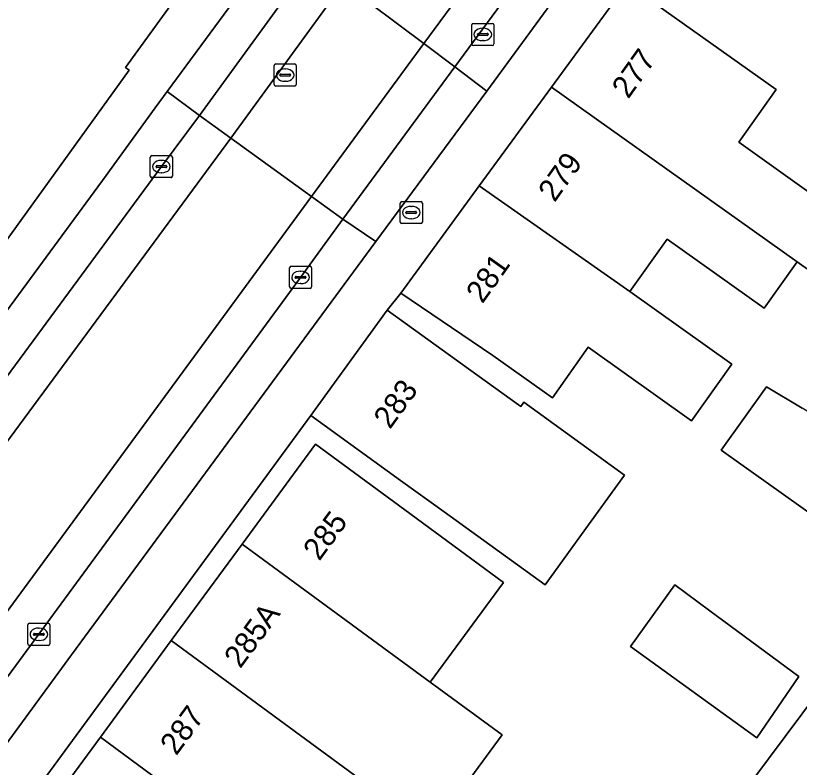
# Model space of a CAD drawing. Extents: x 160554 to 161248, y 385329 to 386506.
# Drawn here: x 161015.07 to 161050.48, y 386040.42 to 386074.38 of the extents above; entities that cross this region are included whole.
import ezdxf

# ---------------------------------------------------------------- set-up
doc = ezdxf.new("R2010")
doc.units = 0
for name, color, linetype in [('IMGEO_Brandkraan', 7, 'Continuous'), ('IMGEO_Erf', 7, 'Continuous'), ('IMGEO_Kolk', 7, 'Continuous'), ('IMGEO_Pand', 7, 'Continuous'), ('IMGEO_Pand_nummerreeks', 7, 'Continuous'), ('IMGEO_Parkeervlak_open', 7, 'Continuous'), ('IMGEO_Rijbaan_lokaal_gesloten', 7, 'Continuous'), ('IMGEO_Rijbaan_lokaal_open', 7, 'Continuous'), ('IMGEO_Rioolput', 7, 'Continuous'), ('IMGEO_Voetpad_open', 7, 'Continuous')]:
    doc.layers.add(name, color=color, linetype=linetype)

msp = doc.modelspace()

# ---------------------------------------------------------------- linework, layer by layer
at = {"layer": 'IMGEO_Brandkraan'}
for p, q in [((161032.443, 386065.059), (161032.443, 386065.911)), ((161032.518, 386065.985), (161033.37, 386065.985)), ((161033.444, 386065.911), (161033.444, 386065.059)), ((161032.745, 386065.528), (161033.143, 386065.528)), ((161032.931, 386065.765), (161032.956, 386065.765)), ((161032.702, 386065.479), (161032.702, 386065.491)), ((161033.14, 386065.442), (161032.742, 386065.442)), ((161032.954, 386065.205), (161032.929, 386065.205)), ((161033.186, 386065.491), (161033.186, 386065.479)), ((161033.37, 386064.985), (161032.518, 386064.985))]:
    msp.add_line(p, q, dxfattribs=at)
for points in [[(161032.443, 386065.059), (161032.443, 386065.911)], [(161032.518, 386065.985), (161033.37, 386065.985)], [(161033.444, 386065.911), (161033.444, 386065.059)], [(161033.37, 386064.985), (161032.518, 386064.985)]]:
    msp.add_lwpolyline(points, dxfattribs=at)
for centre, radius, start, end in [((161032.52, 386065.909), 0.0765, 91.552, 178.448), ((161032.52, 386065.909), 0.0765, 91.552, 178.448), ((161033.368, 386065.909), 0.0765, 1.552, 88.448), ((161033.368, 386065.909), 0.0765, 1.552, 88.448), ((161032.742, 386065.488), 0.0403, 85.8775, 175.7526), ((161033.147, 386065.49), 0.0386, 1.7309, 96.639), ((161032.739, 386065.478), 0.0366, 178.938, 274.7102), ((161033.143, 386065.485), 0.043, 264.8664, 352.4533), ((161032.52, 386065.061), 0.0765, 181.552, 268.448), ((161032.52, 386065.061), 0.0765, 181.552, 268.448), ((161033.368, 386065.061), 0.0765, 271.552, 358.448), ((161033.368, 386065.061), 0.0765, 271.552, 358.448)]:
    msp.add_arc(centre, radius, start, end, dxfattribs=at)
for centre, major_axis, ratio, start_param, end_param in [((161032.93, 386065.485), (-0.387, 0.002), 0.722429, 4.712389, 7.853982), ((161032.955, 386065.485), (-0.39, 0.002), 0.717154, 1.570796, 4.712389)]:
    msp.add_ellipse(centre, major_axis=major_axis, ratio=ratio, start_param=start_param, end_param=end_param, dxfattribs=at)
at = {"layer": 'IMGEO_Erf'}
for points in [[(160991.532, 386057.802), (160997.929, 386053.306), (160996.214, 386050.873), (160998.654, 386049.166), (160995.815, 386045.154), (160998.752, 386043.065), (160999.004, 386042.886), (161000, 386044.243), (161013.149, 386062.159), (161020.189, 386071.923), (161020.031, 386072.035), (161037.312, 386095.872)], [(161046.183, 386080.614), (161042.702, 386075.83), (161049.431, 386071.042), (161047.739, 386068.666), (161054.243, 386064.034), (161054.496, 386064.389), (161055.726, 386063.513), (161057.069, 386065.399), (161061.087, 386062.538), (161059.284, 386076.675)], [(161053.598, 386060.964), (161050.379, 386063.256), (161048.889, 386061.165), (161044.509, 386064.284), (161042.825, 386061.919), (161047.435, 386058.635), (161045.613, 386056.076), (161040.945, 386059.4), (161039.319, 386057.117), (161036.631, 386059.032), (161032.466, 386061.845), (161031.85, 386061.082), (161035.904, 386058.156), (161037.888, 386056.723), (161038.026, 386056.913), (161042.58, 386053.625), (161040.637, 386050.933), (161038.998, 386048.662), (161034.43, 386051.962), (161032.46, 386053.385), (161028.406, 386056.312), (161011.65, 386033.496)], [(161053.833, 386049.848), (161049.761, 386052.749), (161046.95, 386054.75), (161048.994, 386057.619), (161050.603, 386056.653)], [(161015.583, 386037.279), (161018.894, 386041.785), (161022.101, 386046.148), (161025.306, 386050.509), (161028.617, 386055.015), (161032.646, 386052.054), (161035.387, 386050.04), (161037.114, 386048.77), (161033.803, 386044.266), (161037.049, 386041.881), (161033.843, 386037.518)], [(161036.421, 386023.828), (161051.352, 386043.836)]]:
    msp.add_lwpolyline(points, dxfattribs=at)
msp.add_lwpolyline([(161042.857, 386045.872), (161044.853, 386048.663), (161046.442, 386047.49), (161050.464, 386044.521), (161048.562, 386041.752)], close=True, dxfattribs=at)
at = {"layer": 'IMGEO_Kolk'}
for p, q in [((161035.752, 386074.035), (161036.604, 386074.035)), ((161035.677, 386073.109), (161035.677, 386073.961)), ((161036.165, 386073.815), (161036.19, 386073.815)), ((161036.678, 386073.961), (161036.678, 386073.109)), ((161035.936, 386073.529), (161035.936, 386073.541)), ((161036.374, 386073.492), (161035.976, 386073.492)), ((161035.979, 386073.578), (161036.377, 386073.578)), ((161036.42, 386073.541), (161036.42, 386073.529)), ((161036.604, 386073.035), (161035.752, 386073.035)), ((161036.188, 386073.255), (161036.163, 386073.255)), ((161021.226, 386068.063), (161022.078, 386068.063)), ((161021.151, 386067.137), (161021.151, 386067.989)), ((161021.639, 386067.843), (161021.664, 386067.843)), ((161022.152, 386067.989), (161022.152, 386067.137)), ((161021.41, 386067.557), (161021.41, 386067.569)), ((161021.848, 386067.52), (161021.45, 386067.52)), ((161021.453, 386067.606), (161021.851, 386067.606)), ((161021.894, 386067.569), (161021.894, 386067.557)), ((161022.078, 386067.063), (161021.226, 386067.063)), ((161021.662, 386067.283), (161021.637, 386067.283)), ((161027.516, 386063.058), (161028.368, 386063.058)), ((161027.441, 386062.132), (161027.441, 386062.984)), ((161027.929, 386062.838), (161027.954, 386062.838)), ((161028.442, 386062.984), (161028.442, 386062.132)), ((161027.7, 386062.552), (161027.7, 386062.564)), ((161028.138, 386062.515), (161027.74, 386062.515)), ((161027.743, 386062.601), (161028.141, 386062.601)), ((161028.184, 386062.564), (161028.184, 386062.552)), ((161028.368, 386062.058), (161027.516, 386062.058)), ((161027.952, 386062.278), (161027.927, 386062.278)), ((161015.616, 386046.004), (161015.616, 386046.856)), ((161015.691, 386046.93), (161016.543, 386046.93)), ((161016.617, 386046.856), (161016.617, 386046.004)), ((161015.875, 386046.424), (161015.875, 386046.436)), ((161015.918, 386046.473), (161016.316, 386046.473)), ((161016.104, 386046.71), (161016.129, 386046.71)), ((161016.359, 386046.436), (161016.359, 386046.424)), ((161016.313, 386046.387), (161015.915, 386046.387)), ((161016.127, 386046.15), (161016.102, 386046.15)), ((161016.543, 386045.93), (161015.691, 386045.93))]:
    msp.add_line(p, q, dxfattribs=at)
for points in [[(161035.752, 386074.035), (161036.604, 386074.035)], [(161035.677, 386073.109), (161035.677, 386073.961)], [(161036.678, 386073.961), (161036.678, 386073.109)], [(161036.604, 386073.035), (161035.752, 386073.035)], [(161021.226, 386068.063), (161022.078, 386068.063)], [(161021.151, 386067.137), (161021.151, 386067.989)], [(161022.152, 386067.989), (161022.152, 386067.137)], [(161022.078, 386067.063), (161021.226, 386067.063)], [(161027.516, 386063.058), (161028.368, 386063.058)], [(161027.441, 386062.132), (161027.441, 386062.984)], [(161028.442, 386062.984), (161028.442, 386062.132)], [(161028.368, 386062.058), (161027.516, 386062.058)], [(161015.616, 386046.004), (161015.616, 386046.856)], [(161015.691, 386046.93), (161016.543, 386046.93)], [(161016.617, 386046.856), (161016.617, 386046.004)], [(161016.543, 386045.93), (161015.691, 386045.93)]]:
    msp.add_lwpolyline(points, dxfattribs=at)
for centre, radius, start, end in [((161035.754, 386073.959), 0.0765, 91.552, 178.448), ((161035.754, 386073.959), 0.0765, 91.552, 178.448), ((161036.602, 386073.959), 0.0765, 1.552, 88.448), ((161036.602, 386073.959), 0.0765, 1.552, 88.448), ((161035.976, 386073.538), 0.0403, 85.8775, 175.7526), ((161035.973, 386073.528), 0.0366, 178.938, 274.7102), ((161036.377, 386073.535), 0.043, 264.8664, 352.4533), ((161036.381, 386073.54), 0.0386, 1.7309, 96.639), ((161035.754, 386073.111), 0.0765, 181.552, 268.448), ((161035.754, 386073.111), 0.0765, 181.552, 268.448), ((161036.602, 386073.111), 0.0765, 271.552, 358.448), ((161036.602, 386073.111), 0.0765, 271.552, 358.448), ((161021.228, 386067.987), 0.0765, 91.552, 178.448), ((161021.228, 386067.987), 0.0765, 91.552, 178.448), ((161022.076, 386067.987), 0.0765, 1.552, 88.448), ((161022.076, 386067.987), 0.0765, 1.552, 88.448), ((161021.45, 386067.566), 0.0403, 85.8775, 175.7526), ((161021.447, 386067.556), 0.0366, 178.938, 274.7102), ((161021.851, 386067.563), 0.043, 264.8664, 352.4533), ((161021.855, 386067.568), 0.0386, 1.7309, 96.639), ((161021.228, 386067.139), 0.0765, 181.552, 268.448), ((161021.228, 386067.139), 0.0765, 181.552, 268.448), ((161022.076, 386067.139), 0.0765, 271.552, 358.448), ((161022.076, 386067.139), 0.0765, 271.552, 358.448), ((161027.518, 386062.982), 0.0765, 91.552, 178.448), ((161027.518, 386062.982), 0.0765, 91.552, 178.448), ((161028.366, 386062.982), 0.0765, 1.552, 88.448), ((161028.366, 386062.982), 0.0765, 1.552, 88.448), ((161027.74, 386062.561), 0.0403, 85.8775, 175.7526), ((161027.737, 386062.551), 0.0366, 178.938, 274.7102), ((161028.141, 386062.558), 0.043, 264.8664, 352.4533), ((161028.145, 386062.563), 0.0386, 1.7309, 96.639), ((161027.518, 386062.134), 0.0765, 181.552, 268.448), ((161027.518, 386062.134), 0.0765, 181.552, 268.448), ((161028.366, 386062.134), 0.0765, 271.552, 358.448), ((161028.366, 386062.134), 0.0765, 271.552, 358.448), ((161015.693, 386046.854), 0.0765, 91.552, 178.448), ((161015.693, 386046.854), 0.0765, 91.552, 178.448), ((161016.541, 386046.854), 0.0765, 1.552, 88.448), ((161016.541, 386046.854), 0.0765, 1.552, 88.448), ((161015.915, 386046.433), 0.0403, 85.8775, 175.7526), ((161015.912, 386046.423), 0.0366, 178.938, 274.7102), ((161016.316, 386046.43), 0.043, 264.8664, 352.4533), ((161016.32, 386046.435), 0.0386, 1.7309, 96.639), ((161015.693, 386046.006), 0.0765, 181.552, 268.448), ((161015.693, 386046.006), 0.0765, 181.552, 268.448), ((161016.541, 386046.006), 0.0765, 271.552, 358.448), ((161016.541, 386046.006), 0.0765, 271.552, 358.448)]:
    msp.add_arc(centre, radius, start, end, dxfattribs=at)
for centre, major_axis, ratio, start_param, end_param in [((161036.164, 386073.535), (-0.387, 0.002), 0.722429, 4.712389, 7.853982), ((161036.189, 386073.535), (-0.39, 0.002), 0.717154, 1.570796, 4.712389), ((161021.638, 386067.563), (-0.387, 0.002), 0.722429, 4.712389, 7.853982), ((161021.663, 386067.563), (-0.39, 0.002), 0.717154, 1.570796, 4.712389), ((161027.928, 386062.558), (-0.387, 0.002), 0.722429, 4.712389, 7.853982), ((161027.953, 386062.558), (-0.39, 0.002), 0.717154, 1.570796, 4.712389), ((161016.103, 386046.43), (-0.387, 0.002), 0.722429, 4.712389, 7.853982), ((161016.128, 386046.43), (-0.39, 0.002), 0.717154, 1.570796, 4.712389)]:
    msp.add_ellipse(centre, major_axis=major_axis, ratio=ratio, start_param=start_param, end_param=end_param, dxfattribs=at)
at = {"layer": 'IMGEO_Pand'}
for points in [[(161049.431, 386071.042), (161042.702, 386075.83), (161039.281, 386071.156), (161050.379, 386063.256), (161053.598, 386060.964), (161059.006, 386057.114), (161061.384, 386060.454), (161061.087, 386062.538), (161057.069, 386065.399), (161055.726, 386063.513), (161054.496, 386064.389), (161054.243, 386064.034), (161047.739, 386068.666)], [(161039.281, 386071.156), (161036.013, 386066.692), (161042.825, 386061.919), (161044.509, 386064.284), (161048.889, 386061.165), (161050.379, 386063.256)], [(161032.466, 386061.845), (161036.631, 386059.032), (161039.319, 386057.117), (161040.945, 386059.4), (161045.613, 386056.076), (161047.435, 386058.635), (161042.825, 386061.919), (161036.013, 386066.692)], [(161038.026, 386056.913), (161037.888, 386056.723), (161035.904, 386058.156), (161031.85, 386061.082), (161028.406, 386056.312), (161032.46, 386053.385), (161034.43, 386051.962), (161038.998, 386048.662), (161040.637, 386050.933), (161042.58, 386053.625)], [(161050.603, 386056.653), (161048.994, 386057.619), (161046.95, 386054.75), (161049.761, 386052.749), (161053.833, 386049.848), (161056.262, 386053.259)], [(161033.803, 386044.266), (161037.114, 386048.77), (161035.387, 386050.04), (161032.646, 386052.054), (161028.617, 386055.015), (161025.306, 386050.509)], [(161025.306, 386050.509), (161022.101, 386046.148), (161030.597, 386039.904), (161032.998, 386038.14), (161033.843, 386037.518), (161037.049, 386041.881), (161033.803, 386044.266)], [(161048.562, 386041.752), (161050.464, 386044.521), (161046.442, 386047.49), (161044.853, 386048.663), (161042.857, 386045.872)], [(161022.101, 386046.148), (161018.894, 386041.785), (161025.71, 386036.754), (161026.535, 386036.148), (161027.38, 386035.527), (161029.781, 386033.762), (161032.422, 386037.356), (161032.998, 386038.14), (161030.597, 386039.904)], [(161025.71, 386036.754), (161018.894, 386041.785), (161015.583, 386037.279), (161015.833, 386037.096), (161012.89, 386032.99), (161021.697, 386029.403), (161023.35, 386028.728), (161026.37, 386032.841), (161024.976, 386033.864), (161024.073, 386034.527)]]:
    msp.add_lwpolyline(points, close=True, dxfattribs=at)
at = {"layer": 'IMGEO_Parkeervlak_open'}
for points in [[(161040.604, 386079.805), (161034.909, 386072.065), (161036.354, 386070.977), (161040.201, 386076.234)], [(160976.652, 386009.373), (160975.11, 386007.27), (160972.858, 386004.232), (160970.204, 386000.616), (160971.032, 386000), (160971.643, 385999.545), (160971.97, 386000), (160972.852, 386001.227), (160983.563, 386015.786), (160998.174, 386035.721), (161000, 386038.196), (161009.453, 386051.008), (161021.653, 386067.561), (161023.371, 386069.875), (161021.906, 386070.95), (161021.375, 386070.218), (161019.305, 386067.366), (161019.153, 386067.159), (161013.554, 386059.558), (161013.312, 386059.23), (161011.63, 386056.933)]]:
    msp.add_lwpolyline(points, dxfattribs=at)
for points in [[(161023.371, 386069.875), (161028.484, 386076.906), (161027.072, 386077.956), (161021.906, 386070.95)], [(161029.852, 386065.192), (161031.343, 386064.18), (161036.354, 386070.977), (161034.909, 386072.065)], [(161010.768, 386036.201), (161013.44, 386039.843), (161017.583, 386045.505), (161031.343, 386064.18), (161029.852, 386065.192), (161027.941, 386062.559), (161016.115, 386046.431), (161004.434, 386030.555), (161000, 386024.524), (160990.279, 386011.323), (160981.972, 386000), (160979.051, 385996.019), (160978.106, 385994.757), (160979.543, 385993.676), (160982.2, 385997.316), (160984.169, 386000), (160985.764, 386002.174), (160990.8, 386009.037), (160993.034, 386012.051), (161000, 386021.52), (161004.076, 386027.06), (161005.853, 386029.488)]]:
    msp.add_lwpolyline(points, close=True, dxfattribs=at)
at = {"layer": 'IMGEO_Rijbaan_lokaal_gesloten'}
for points in [[(161069.681, 386117.938), (161074.292, 386123.641), (161081.309, 386132.396), (161085.633, 386137.767), (161087.491, 386140.075), (161085.801, 386140.941), (161084.607, 386139.388), (161078.703, 386131.943), (161072.93, 386124.739), (161068.319, 386119.036), (161057.022, 386104.982), (161033.511, 386073.119), (161034.909, 386072.065), (161040.604, 386079.805), (161042.846, 386082.833), (161047.102, 386088.62), (161048.852, 386091.014), (161055.399, 386099.92), (161057.387, 386102.546), (161058.409, 386103.914), (161058.635, 386104.166), (161060.51, 386106.536)], [(160999.584, 386034.684), (161024.79, 386068.85), (161023.371, 386069.875), (161021.653, 386067.561), (161009.453, 386051.008), (161000, 386038.196), (160998.174, 386035.721), (160983.563, 386015.786), (160972.852, 386001.227), (160971.97, 386000), (160971.643, 385999.545), (160972.908, 385998.607)], [(161028.434, 386066.217), (161024.79, 386068.85), (160999.584, 386034.684), (160972.908, 385998.607), (160976.7, 385995.799), (161003.024, 386031.591)], [(160976.7, 385995.799), (160978.106, 385994.757), (160979.051, 385996.019), (160981.972, 386000), (160990.279, 386011.323), (161000, 386024.524), (161004.434, 386030.555), (161016.115, 386046.431), (161027.941, 386062.559), (161029.852, 386065.192), (161028.434, 386066.217), (161003.024, 386031.591)]]:
    msp.add_lwpolyline(points, close=True, dxfattribs=at)
msp.add_lwpolyline([(161071.993, 386133.478), (161067.245, 386126.804), (161029.882, 386075.853), (161033.511, 386073.119), (161057.022, 386104.982), (161068.319, 386119.036), (161072.93, 386124.739), (161078.703, 386131.943), (161084.607, 386139.388)], dxfattribs=at)
at = {"layer": 'IMGEO_Rijbaan_lokaal_open'}
for points in [[(161023.371, 386069.875), (161024.79, 386068.85), (161029.882, 386075.853), (161028.484, 386076.906)], [(161029.882, 386075.853), (161024.79, 386068.85), (161028.434, 386066.217), (161033.511, 386073.119)], [(161028.434, 386066.217), (161029.852, 386065.192), (161034.909, 386072.065), (161033.511, 386073.119)]]:
    msp.add_lwpolyline(points, close=True, dxfattribs=at)
msp.add_lwpolyline([(161051.352, 386043.836), (161036.421, 386023.828), (161035.801, 386021.883), (161034.022, 386019.52), (161038.709, 386016.065), (161036.913, 386013.628), (161035.117, 386011.191), (161033.321, 386008.753), (161031.525, 386006.316), (161029.729, 386003.879), (161027.933, 386001.442), (161026.871, 386000), (161026.137, 385999.004), (161024.341, 385996.567), (161022.545, 385994.13), (161020.75, 385991.692), (161018.954, 385989.255), (161017.158, 385986.818), (161015.362, 385984.381), (161013.566, 385981.943), (161011.77, 385979.506), (161019.362, 385975.725), (161032.442, 385996.293), (161034.254, 385999.08)], dxfattribs=at)
at = {"layer": 'IMGEO_Rioolput'}
for p, q in [((161026.747, 386071.273), (161026.747, 386072.125)), ((161026.822, 386072.199), (161027.674, 386072.199)), ((161027.235, 386071.979), (161027.26, 386071.979)), ((161027.748, 386072.125), (161027.748, 386071.273)), ((161027.006, 386071.693), (161027.006, 386071.705)), ((161027.444, 386071.656), (161027.046, 386071.656)), ((161027.049, 386071.742), (161027.447, 386071.742)), ((161027.49, 386071.705), (161027.49, 386071.693)), ((161027.674, 386071.199), (161026.822, 386071.199)), ((161027.258, 386071.419), (161027.233, 386071.419))]:
    msp.add_line(p, q, dxfattribs=at)
for points in [[(161026.747, 386071.273), (161026.747, 386072.125)], [(161026.822, 386072.199), (161027.674, 386072.199)], [(161027.748, 386072.125), (161027.748, 386071.273)], [(161027.674, 386071.199), (161026.822, 386071.199)]]:
    msp.add_lwpolyline(points, dxfattribs=at)
for centre, radius, start, end in [((161026.824, 386072.123), 0.0765, 91.552, 178.448), ((161026.824, 386072.123), 0.0765, 91.552, 178.448), ((161027.672, 386072.123), 0.0765, 1.552, 88.448), ((161027.672, 386072.123), 0.0765, 1.552, 88.448), ((161027.046, 386071.702), 0.0403, 85.8775, 175.7526), ((161027.043, 386071.692), 0.0366, 178.938, 274.7102), ((161027.447, 386071.699), 0.043, 264.8664, 352.4533), ((161027.451, 386071.704), 0.0386, 1.7309, 96.639), ((161026.824, 386071.275), 0.0765, 181.552, 268.448), ((161026.824, 386071.275), 0.0765, 181.552, 268.448), ((161027.672, 386071.275), 0.0765, 271.552, 358.448), ((161027.672, 386071.275), 0.0765, 271.552, 358.448)]:
    msp.add_arc(centre, radius, start, end, dxfattribs=at)
for centre, major_axis, ratio, start_param, end_param in [((161027.234, 386071.699), (-0.387, 0.002), 0.722429, 4.712389, 7.853982), ((161027.259, 386071.699), (-0.39, 0.002), 0.717154, 1.570796, 4.712389)]:
    msp.add_ellipse(centre, major_axis=major_axis, ratio=ratio, start_param=start_param, end_param=end_param, dxfattribs=at)
at = {"layer": 'IMGEO_Voetpad_open'}
for points in [[(161073.083, 386139.837), (161070.533, 386139.935), (161037.312, 386095.872), (161020.031, 386072.035), (161020.189, 386071.923), (161013.149, 386062.159), (161000, 386044.243), (160999.004, 386042.886), (160998.752, 386043.065), (160997.25, 386040.786), (160995.645, 386038.84), (160967.525, 386000), (160959.183, 385988.478), (160961.602, 385988.896), (160965.158, 385993.757), (160969.751, 386000), (160970.204, 386000.616), (160972.858, 386004.232), (160975.11, 386007.27), (160976.652, 386009.373)], [(161011.63, 386056.933), (161013.312, 386059.23), (161013.554, 386059.558), (161019.153, 386067.159), (161019.305, 386067.366), (161021.375, 386070.218), (161021.906, 386070.95), (161027.072, 386077.956), (161030.41, 386082.466)], [(161028.406, 386056.312), (161031.85, 386061.082), (161032.466, 386061.845), (161036.013, 386066.692), (161039.281, 386071.156), (161042.702, 386075.83), (161046.183, 386080.614)], [(161040.201, 386076.234), (161036.354, 386070.977), (161031.343, 386064.18), (161017.583, 386045.505), (161013.44, 386039.843), (161010.768, 386036.201), (161005.853, 386029.488), (161004.076, 386027.06), (161000, 386021.52), (160993.034, 386012.051), (160990.8, 386009.037), (160985.764, 386002.174), (160984.169, 386000), (160982.2, 385997.316), (160979.543, 385993.676), (160974.499, 385986.822), (160971.075, 385982.159), (160970.405, 385981.766), (160969.13, 385981.559)], [(161011.65, 386033.496), (161028.406, 386056.312)]]:
    msp.add_lwpolyline(points, dxfattribs=at)

# ---------------------------------------------------------------- texts
at = {"layer": 'IMGEO_Pand_nummerreeks'}
for s, rotation, p in [('277', 54.5399, (161042.749, 386070.587)), ('279', 54.5399, (161039.422, 386065.915)), ('281', 54.5413, (161036.16, 386061.335)), ('283', 54.1674, (161031.98, 386055.659)), ('285', 53.6916, (161028.788, 386049.709)), ('285A', 53.6861, (161025.217, 386044.849)), ('287', 53.6804, (161022.324, 386040.913))]:
    msp.add_text(s, height=1, rotation=rotation, dxfattribs=at).set_placement(p)

doc.saveas('drawing.dxf')
